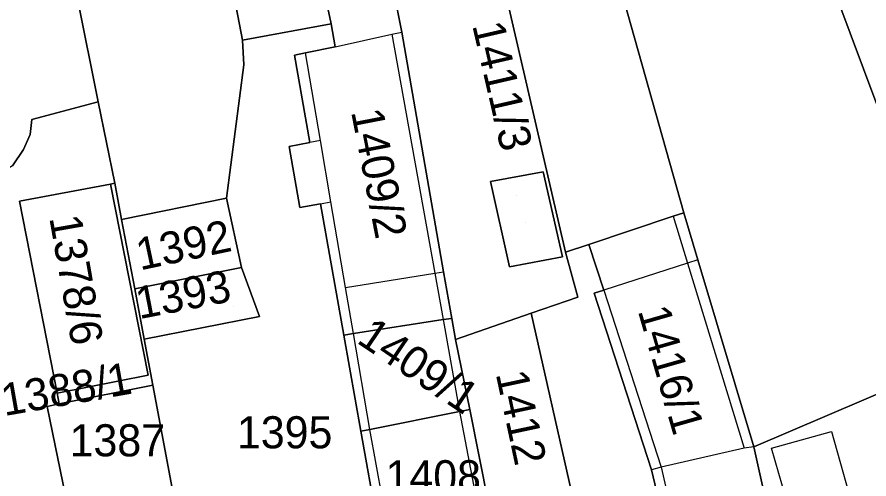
# Model space of a CAD drawing. Extents: x -263943 to -261149, y -1236934 to -1230686.
# Drawn here: x -262919.6 to -262866.5, y -1235263.1 to -1235234.3 of the extents above; entities that cross this region are included whole.
import ezdxf

# ---------------------------------------------------------------- set-up
doc = ezdxf.new("R2010")
doc.units = 0
for name, color, linetype in [('body_kn', 7, 'Continuous'), ('kladpar_druhypozemkov', 7, 'Continuous'), ('kladpar_hranice', 7, 'Continuous'), ('kladpar_parcelnecisla', 7, 'Continuous'), ('kladpar_plochy', 7, 'Continuous'), ('kladpar_sipky', 7, 'Continuous'), ('zappar_hrandruhpozemk', 7, 'Continuous')]:
    doc.layers.add(name, color=color, linetype=linetype)

msp = doc.modelspace()

# ---------------------------------------------------------------- linework, layer by layer
at = {"layer": 'body_kn'}
for p, q in [((-262900.02, -1235234.76), (-262900.02, -1235234.76)), ((-262896.23, -1235235.41), (-262896.23, -1235235.41)), ((-262895.61, -1235235.27), (-262895.61, -1235235.27)), ((-262905.54, -1235235.78), (-262905.54, -1235235.78)), ((-262905.54, -1235235.78), (-262905.54, -1235235.78)), ((-262901.61, -1235236.57), (-262901.61, -1235236.57)), ((-262899.76, -1235236.2), (-262899.76, -1235236.2)), ((-262899.76, -1235236.2), (-262899.76, -1235236.2)), ((-262902.31, -1235236.71), (-262902.31, -1235236.71)), ((-262902.31, -1235236.71), (-262902.31, -1235236.71)), ((-262905.45, -1235237.31), (-262905.45, -1235237.31)), ((-262914.53, -1235239.61), (-262914.53, -1235239.61)), ((-262918.68, -1235240.71), (-262918.68, -1235240.71)), ((-262918.68, -1235240.71), (-262918.68, -1235240.71)), ((-262918.77, -1235241.65), (-262918.77, -1235241.65)), ((-262918.77, -1235241.65), (-262918.77, -1235241.65)), ((-262902.64, -1235242.4), (-262902.64, -1235242.4)), ((-262901.35, -1235242.16), (-262901.35, -1235242.16)), ((-262900.68, -1235242.03), (-262900.68, -1235242.03)), ((-262900.68, -1235242.03), (-262900.68, -1235242.03)), ((-262919.19, -1235242.58), (-262919.19, -1235242.58)), ((-262886.81, -1235243.98), (-262886.81, -1235243.98)), ((-262890.08, -1235244.58), (-262890.08, -1235244.58)), ((-262890.08, -1235244.58), (-262890.08, -1235244.58)), ((-262913.77, -1235244.74), (-262913.77, -1235244.74)), ((-262913.77, -1235244.74), (-262913.77, -1235244.74)), ((-262913.5, -1235244.69), (-262913.5, -1235244.69)), ((-262906.54, -1235245.62), (-262906.54, -1235245.62)), ((-262919.44, -1235245.8), (-262919.44, -1235245.8)), ((-262919.44, -1235245.8), (-262919.44, -1235245.8)), ((-262900.67, -1235245.97), (-262900.67, -1235245.97)), ((-262900.67, -1235245.97), (-262900.67, -1235245.97)), ((-262900.03, -1235245.85), (-262900.03, -1235245.85)), ((-262901.96, -1235246.21), (-262901.96, -1235246.21)), ((-262878.03, -1235246.53), (-262878.03, -1235246.53)), ((-262913.08, -1235246.95), (-262913.08, -1235246.95)), ((-262913.08, -1235246.95), (-262913.08, -1235246.95)), ((-262878.69, -1235246.75), (-262878.69, -1235246.75)), ((-262878.69, -1235246.75), (-262878.69, -1235246.75)), ((-262883.95, -1235248.5), (-262883.95, -1235248.5)), ((-262883.95, -1235248.5), (-262883.95, -1235248.5)), ((-262885.59, -1235249.27), (-262885.59, -1235249.27)), ((-262885.41, -1235248.99), (-262885.41, -1235248.99)), ((-262877.8, -1235249.67), (-262877.8, -1235249.67)), ((-262877.8, -1235249.67), (-262877.8, -1235249.67)), ((-262877.16, -1235249.46), (-262877.16, -1235249.46)), ((-262877.16, -1235249.46), (-262877.16, -1235249.46)), ((-262905.6, -1235249.94), (-262905.6, -1235249.94)), ((-262893.56, -1235250.3), (-262893.56, -1235250.3)), ((-262893.56, -1235250.3), (-262893.56, -1235250.3)), ((-262893.01, -1235250.21), (-262893.01, -1235250.21)), ((-262888.89, -1235249.91), (-262888.89, -1235249.91)), ((-262912.26, -1235251.28), (-262912.26, -1235251.28)), ((-262912.26, -1235251.28), (-262912.26, -1235251.28)), ((-262899.12, -1235251.19), (-262899.12, -1235251.19)), ((-262899.12, -1235251.19), (-262899.12, -1235251.19)), ((-262883.03, -1235251.35), (-262883.03, -1235251.35)), ((-262883.03, -1235251.35), (-262883.03, -1235251.35)), ((-262884.64, -1235251.79), (-262884.64, -1235251.79)), ((-262883.62, -1235251.54), (-262883.62, -1235251.54)), ((-262904.49, -1235253), (-262904.49, -1235253)), ((-262887.54, -1235252.79), (-262887.54, -1235252.79)), ((-262893.04, -1235253.19), (-262893.04, -1235253.19)), ((-262893.04, -1235253.19), (-262893.04, -1235253.19)), ((-262892.5, -1235253.11), (-262892.5, -1235253.11)), ((-262892.5, -1235253.11), (-262892.5, -1235253.11)), ((-262898.63, -1235254.06), (-262898.63, -1235254.06)), ((-262898.63, -1235254.06), (-262898.63, -1235254.06)), ((-262911.67, -1235254.4), (-262911.67, -1235254.4)), ((-262899.22, -1235254.15), (-262899.22, -1235254.15)), ((-262892.27, -1235254.43), (-262892.27, -1235254.43)), ((-262892.27, -1235254.43), (-262892.27, -1235254.43)), ((-262911.42, -1235256.65), (-262911.42, -1235256.65)), ((-262911.13, -1235257.28), (-262911.13, -1235257.28)), ((-262917.09, -1235257.77), (-262917.09, -1235257.77)), ((-262917.72, -1235258.61), (-262917.72, -1235258.61)), ((-262917.72, -1235258.61), (-262917.72, -1235258.61)), ((-262916.96, -1235258.43), (-262916.96, -1235258.43)), ((-262892.01, -1235258.92), (-262892.01, -1235258.92)), ((-262892.01, -1235258.92), (-262892.01, -1235258.92)), ((-262891.38, -1235258.8), (-262891.38, -1235258.8)), ((-262891.38, -1235258.8), (-262891.38, -1235258.8)), ((-262898.16, -1235260.14), (-262898.16, -1235260.14)), ((-262897.61, -1235260.03), (-262897.61, -1235260.03)), ((-262897.61, -1235260.03), (-262897.61, -1235260.03)), ((-262868.84, -1235260.17), (-262868.84, -1235260.17)), ((-262874.27, -1235261.19), (-262874.27, -1235261.19)), ((-262874.27, -1235261.19), (-262874.27, -1235261.19)), ((-262873.68, -1235261.11), (-262873.68, -1235261.11)), ((-262873.68, -1235261.11), (-262873.68, -1235261.11)), ((-262872.57, -1235261.19), (-262872.57, -1235261.19)), ((-262872.57, -1235261.19), (-262872.57, -1235261.19)), ((-262880.04, -1235262.55), (-262880.04, -1235262.55)), ((-262879.45, -1235262.38), (-262879.45, -1235262.38)), ((-262879.45, -1235262.38), (-262879.45, -1235262.38))]:
    msp.add_line(p, q, dxfattribs=at)
at = {"layer": 'kladpar_druhypozemkov'}
for p, q in [((-262896.02, -1235243.67), (-262896.02, -1235243.67)), ((-262887.91, -1235247.11), (-262887.91, -1235247.11)), ((-262909.57, -1235247.92), (-262909.57, -1235247.92)), ((-262915, -1235251.21), (-262915, -1235251.21)), ((-262906.1, -1235252.39), (-262906.1, -1235252.39)), ((-262894.57, -1235254.85), (-262894.57, -1235254.85)), ((-262878.05, -1235255.66), (-262878.05, -1235255.66)), ((-262912.75, -1235257.33), (-262912.75, -1235257.33)), ((-262903.33, -1235259.11), (-262903.33, -1235259.11)), ((-262887.12, -1235259.31), (-262887.12, -1235259.31)), ((-262913.45, -1235260.01), (-262913.45, -1235260.01)), ((-262893.81, -1235262.03), (-262893.81, -1235262.03))]:
    msp.add_line(p, q, dxfattribs=at)
at = {"layer": 'kladpar_hranice'}
msp.add_line((-262901.61, -1235236.57), (-262902.31, -1235236.71), dxfattribs=at)
for points in [[(-262875.27, -1235214.98), (-262884.03, -1235191.59), (-262897.38, -1235155.9), (-262894.15, -1235154.37), (-262879.19, -1235189.8), (-262869.58, -1235212.69), (-262857.41, -1235241.68), (-262864.28, -1235244.4), (-262875.27, -1235214.98)], [(-262873.68, -1235261.11), (-262877.16, -1235249.46), (-262878.03, -1235246.53), (-262885.7, -1235219.32), (-262892.85, -1235194.82), (-262903.06, -1235158.61), (-262897.38, -1235155.9), (-262884.03, -1235191.59), (-262875.27, -1235214.98), (-262864.28, -1235244.4), (-262860.11, -1235255.33), (-262873.68, -1235261.11)], [(-262883.95, -1235248.5), (-262885.41, -1235248.99), (-262892.06, -1235220.25), (-262897.86, -1235196.35), (-262906.2, -1235160.06), (-262903.06, -1235158.61), (-262892.85, -1235194.82), (-262885.7, -1235219.32), (-262878.03, -1235246.53), (-262878.69, -1235246.75), (-262883.95, -1235248.5)], [(-262892.27, -1235254.43), (-262892.5, -1235253.11), (-262893.01, -1235250.21), (-262895.61, -1235235.27), (-262896.12, -1235232.64), (-262902.18, -1235199.66), (-262908.75, -1235161.24), (-262906.2, -1235160.06), (-262897.86, -1235196.35), (-262892.06, -1235220.25), (-262885.41, -1235248.99), (-262884.64, -1235251.79), (-262887.54, -1235252.79), (-262892.27, -1235254.43)], [(-262905.54, -1235235.78), (-262911.51, -1235204.75), (-262915.95, -1235181.01), (-262918.59, -1235165.91), (-262913.58, -1235163.45), (-262906.68, -1235200.51), (-262900.28, -1235233.49), (-262900.02, -1235234.76), (-262905.54, -1235235.78)], [(-262905.54, -1235235.78), (-262905.45, -1235237.31), (-262906.54, -1235245.62), (-262913.08, -1235246.95), (-262913.5, -1235244.69), (-262914.53, -1235239.61), (-262920.93, -1235207.81), (-262928.35, -1235170.33), (-262918.59, -1235165.91), (-262915.95, -1235181.01), (-262911.51, -1235204.75), (-262905.54, -1235235.78)], [(-262918.77, -1235241.65), (-262919.19, -1235242.58), (-262919.87, -1235243.6), (-262920.97, -1235244.28), (-262922.24, -1235244.6), (-262922.84, -1235240.46), (-262927.21, -1235209.94), (-262932.67, -1235172.45), (-262928.35, -1235170.33), (-262920.93, -1235207.81), (-262914.53, -1235239.61), (-262918.68, -1235240.71), (-262918.77, -1235241.65)], [(-262892.5, -1235253.11), (-262893.04, -1235253.19), (-262898.63, -1235254.06), (-262899.22, -1235254.15), (-262900.67, -1235245.97), (-262901.96, -1235246.21), (-262902.64, -1235242.4), (-262901.35, -1235242.16), (-262902.31, -1235236.71), (-262901.61, -1235236.57), (-262899.76, -1235236.2), (-262900.02, -1235234.76), (-262900.28, -1235233.49), (-262896.12, -1235232.64), (-262895.61, -1235235.27), (-262893.01, -1235250.21), (-262892.5, -1235253.11)], [(-262909.92, -1235263.69), (-262911.13, -1235257.28), (-262911.67, -1235254.4), (-262904.49, -1235253), (-262905.6, -1235249.94), (-262906.54, -1235245.62), (-262905.45, -1235237.31), (-262905.54, -1235235.78), (-262900.02, -1235234.76), (-262899.76, -1235236.2), (-262901.61, -1235236.57)], [(-262902.31, -1235236.71), (-262901.35, -1235242.16), (-262902.64, -1235242.4), (-262901.96, -1235246.21), (-262900.67, -1235245.97), (-262899.22, -1235254.15), (-262898.16, -1235260.14), (-262897.15, -1235265.83)], [(-262918.68, -1235240.71), (-262914.53, -1235239.61), (-262913.5, -1235244.69), (-262913.77, -1235244.74), (-262919.44, -1235245.8), (-262917.09, -1235257.77), (-262916.96, -1235258.43), (-262917.72, -1235258.61), (-262916.4, -1235264.99), (-262915.01, -1235271.7), (-262913.59, -1235278.56), (-262911.51, -1235288.67), (-262911.45, -1235288.96), (-262911.31, -1235289.63), (-262916.48, -1235290.06), (-262917.59, -1235284.24), (-262918.02, -1235284.3), (-262918.49, -1235281.73), (-262919.72, -1235275.1)], [(-262919.87, -1235243.6), (-262919.19, -1235242.58), (-262918.77, -1235241.65), (-262918.68, -1235240.71)], [(-262890.08, -1235244.58), (-262886.81, -1235243.98), (-262885.59, -1235249.27), (-262888.89, -1235249.91), (-262890.08, -1235244.58)], [(-262886.81, -1235243.98), (-262890.08, -1235244.58), (-262888.89, -1235249.91), (-262885.59, -1235249.27), (-262886.81, -1235243.98)], [(-262919.44, -1235245.8), (-262913.77, -1235244.74), (-262911.42, -1235256.65), (-262917.09, -1235257.77), (-262919.44, -1235245.8)], [(-262913.77, -1235244.74), (-262913.5, -1235244.69), (-262913.08, -1235246.95), (-262912.26, -1235251.28), (-262911.67, -1235254.4), (-262911.13, -1235257.28), (-262916.96, -1235258.43), (-262917.09, -1235257.77), (-262911.42, -1235256.65), (-262913.77, -1235244.74)], [(-262913.08, -1235246.95), (-262906.54, -1235245.62), (-262905.6, -1235249.94), (-262912.26, -1235251.28), (-262913.08, -1235246.95)], [(-262873.68, -1235261.11), (-262871.37, -1235271.51), (-262877.05, -1235272.8), (-262877.58, -1235272.92), (-262880.04, -1235262.55), (-262883.62, -1235251.54), (-262883.03, -1235251.35), (-262883.95, -1235248.5), (-262878.69, -1235246.75), (-262878.03, -1235246.53), (-262877.16, -1235249.46), (-262873.68, -1235261.11)], [(-262878.57, -1235276.03), (-262883.24, -1235277.06), (-262881.74, -1235283.5), (-262881.44, -1235284.77), (-262886.03, -1235285.11), (-262888.22, -1235274.35), (-262885.96, -1235274.01), (-262884.36, -1235266.29), (-262885.04, -1235263.92), (-262887.54, -1235252.79), (-262884.64, -1235251.79), (-262885.41, -1235248.99), (-262883.95, -1235248.5), (-262883.03, -1235251.35), (-262883.62, -1235251.54), (-262880.04, -1235262.55), (-262877.58, -1235272.92), (-262879, -1235273.24), (-262878.57, -1235276.03)], [(-262912.26, -1235251.28), (-262905.6, -1235249.94), (-262904.49, -1235253), (-262911.67, -1235254.4), (-262912.26, -1235251.28)], [(-262890.12, -1235265.02), (-262890.2, -1235264.64), (-262891.38, -1235258.8), (-262892.27, -1235254.43), (-262887.54, -1235252.79), (-262885.04, -1235263.92), (-262886.9, -1235264.32), (-262890.12, -1235265.02)], [(-262891.38, -1235258.8), (-262892.01, -1235258.92), (-262897.61, -1235260.03), (-262898.16, -1235260.14), (-262899.22, -1235254.15), (-262898.63, -1235254.06), (-262893.04, -1235253.19), (-262892.5, -1235253.11), (-262892.27, -1235254.43), (-262891.38, -1235258.8)], [(-262868.72, -1235283.4), (-262869.24, -1235281.07), (-262871.37, -1235271.51), (-262873.68, -1235261.11), (-262860.11, -1235255.33), (-262850.22, -1235282.02), (-262861, -1235282.8), (-262868.72, -1235283.4)], [(-262917.72, -1235258.61), (-262916.96, -1235258.43), (-262911.13, -1235257.28), (-262909.92, -1235263.69), (-262916.4, -1235264.99), (-262917.72, -1235258.61)], [(-262890.9, -1235264.76), (-262896.56, -1235265.73), (-262897.15, -1235265.83), (-262898.16, -1235260.14), (-262897.61, -1235260.03), (-262892.01, -1235258.92), (-262891.38, -1235258.8), (-262890.2, -1235264.64), (-262890.9, -1235264.76)]]:
    msp.add_lwpolyline(points, dxfattribs=at)
at = {"layer": 'kladpar_plochy'}
for p, q in [((-262892.06, -1235220.25), (-262885.41, -1235248.99)), ((-262895.61, -1235235.27), (-262896.12, -1235232.64)), ((-262905.54, -1235235.78), (-262900.02, -1235234.76)), ((-262900.02, -1235234.76), (-262899.76, -1235236.2)), ((-262893.01, -1235250.21), (-262895.61, -1235235.27)), ((-262905.45, -1235237.31), (-262905.54, -1235235.78)), ((-262901.61, -1235236.57), (-262902.31, -1235236.71)), ((-262899.76, -1235236.2), (-262901.61, -1235236.57)), ((-262902.31, -1235236.71), (-262901.35, -1235242.16)), ((-262906.54, -1235245.62), (-262905.45, -1235237.31)), ((-262901.35, -1235242.16), (-262902.64, -1235242.4)), ((-262902.64, -1235242.4), (-262901.96, -1235246.21)), ((-262886.81, -1235243.98), (-262890.08, -1235244.58)), ((-262885.59, -1235249.27), (-262886.81, -1235243.98)), ((-262890.08, -1235244.58), (-262888.89, -1235249.91)), ((-262905.6, -1235249.94), (-262906.54, -1235245.62)), ((-262901.96, -1235246.21), (-262900.67, -1235245.97)), ((-262900.67, -1235245.97), (-262899.22, -1235254.15)), ((-262888.89, -1235249.91), (-262885.59, -1235249.27)), ((-262885.41, -1235248.99), (-262884.64, -1235251.79)), ((-262904.49, -1235253), (-262905.6, -1235249.94)), ((-262892.5, -1235253.11), (-262893.01, -1235250.21)), ((-262884.64, -1235251.79), (-262887.54, -1235252.79)), ((-262911.67, -1235254.4), (-262904.49, -1235253)), ((-262887.54, -1235252.79), (-262892.27, -1235254.43)), ((-262892.27, -1235254.43), (-262892.5, -1235253.11)), ((-262911.13, -1235257.28), (-262911.67, -1235254.4)), ((-262899.22, -1235254.15), (-262898.16, -1235260.14)), ((-262909.92, -1235263.69), (-262911.13, -1235257.28)), ((-262898.16, -1235260.14), (-262897.15, -1235265.83))]:
    msp.add_line(p, q, dxfattribs=at)
for points in [[(-262875.27, -1235214.98), (-262884.03, -1235191.59), (-262897.38, -1235155.9), (-262894.15, -1235154.37), (-262879.19, -1235189.8), (-262869.58, -1235212.69), (-262857.41, -1235241.68), (-262864.28, -1235244.4)], [(-262873.68, -1235261.11), (-262877.16, -1235249.46), (-262878.03, -1235246.53), (-262885.7, -1235219.32), (-262892.85, -1235194.82), (-262903.06, -1235158.61), (-262897.38, -1235155.9), (-262884.03, -1235191.59), (-262875.27, -1235214.98), (-262864.28, -1235244.4), (-262860.11, -1235255.33)], [(-262883.95, -1235248.5), (-262885.41, -1235248.99), (-262892.06, -1235220.25), (-262897.86, -1235196.35), (-262906.2, -1235160.06), (-262903.06, -1235158.61), (-262892.85, -1235194.82), (-262885.7, -1235219.32), (-262878.03, -1235246.53), (-262878.69, -1235246.75)], [(-262905.54, -1235235.78), (-262911.51, -1235204.75), (-262915.95, -1235181.01), (-262918.59, -1235165.91), (-262913.58, -1235163.45), (-262906.68, -1235200.51), (-262900.28, -1235233.49), (-262900.02, -1235234.76)], [(-262905.54, -1235235.78), (-262905.45, -1235237.31), (-262906.54, -1235245.62), (-262913.08, -1235246.95), (-262913.5, -1235244.69), (-262914.53, -1235239.61), (-262920.93, -1235207.81), (-262928.35, -1235170.33), (-262918.59, -1235165.91), (-262915.95, -1235181.01), (-262911.51, -1235204.75)], [(-262918.77, -1235241.65), (-262919.19, -1235242.58), (-262919.87, -1235243.6), (-262920.97, -1235244.28), (-262922.24, -1235244.6), (-262922.84, -1235240.46), (-262927.21, -1235209.94), (-262932.67, -1235172.45), (-262928.35, -1235170.33), (-262920.93, -1235207.81), (-262914.53, -1235239.61), (-262918.68, -1235240.71)], [(-262892.5, -1235253.11), (-262893.04, -1235253.19), (-262898.63, -1235254.06), (-262899.22, -1235254.15), (-262900.67, -1235245.97), (-262901.96, -1235246.21), (-262902.64, -1235242.4), (-262901.35, -1235242.16), (-262902.31, -1235236.71), (-262901.61, -1235236.57), (-262899.76, -1235236.2), (-262900.02, -1235234.76), (-262900.28, -1235233.49), (-262896.12, -1235232.64), (-262895.61, -1235235.27), (-262893.01, -1235250.21)], [(-262890.08, -1235244.58), (-262886.81, -1235243.98), (-262885.59, -1235249.27), (-262888.89, -1235249.91)], [(-262919.44, -1235245.8), (-262913.77, -1235244.74), (-262911.42, -1235256.65), (-262917.09, -1235257.77)], [(-262913.77, -1235244.74), (-262913.5, -1235244.69), (-262913.08, -1235246.95), (-262912.26, -1235251.28), (-262911.67, -1235254.4), (-262911.13, -1235257.28), (-262916.96, -1235258.43), (-262917.09, -1235257.77), (-262911.42, -1235256.65)], [(-262913.08, -1235246.95), (-262906.54, -1235245.62), (-262905.6, -1235249.94), (-262912.26, -1235251.28)], [(-262873.68, -1235261.11), (-262871.37, -1235271.51), (-262877.05, -1235272.8), (-262877.58, -1235272.92), (-262880.04, -1235262.55), (-262883.62, -1235251.54), (-262883.03, -1235251.35), (-262883.95, -1235248.5), (-262878.69, -1235246.75), (-262878.03, -1235246.53), (-262877.16, -1235249.46)], [(-262878.57, -1235276.03), (-262883.24, -1235277.06), (-262881.74, -1235283.5), (-262881.44, -1235284.77), (-262886.03, -1235285.11), (-262888.22, -1235274.35), (-262885.96, -1235274.01), (-262884.36, -1235266.29), (-262885.04, -1235263.92), (-262887.54, -1235252.79), (-262884.64, -1235251.79), (-262885.41, -1235248.99), (-262883.95, -1235248.5), (-262883.03, -1235251.35), (-262883.62, -1235251.54), (-262880.04, -1235262.55), (-262877.58, -1235272.92), (-262879, -1235273.24)], [(-262912.26, -1235251.28), (-262905.6, -1235249.94), (-262904.49, -1235253), (-262911.67, -1235254.4)], [(-262890.12, -1235265.02), (-262890.2, -1235264.64), (-262891.38, -1235258.8), (-262892.27, -1235254.43), (-262887.54, -1235252.79), (-262885.04, -1235263.92), (-262886.9, -1235264.32)], [(-262891.38, -1235258.8), (-262892.01, -1235258.92), (-262897.61, -1235260.03), (-262898.16, -1235260.14), (-262899.22, -1235254.15), (-262898.63, -1235254.06), (-262893.04, -1235253.19), (-262892.5, -1235253.11), (-262892.27, -1235254.43)], [(-262868.72, -1235283.4), (-262869.24, -1235281.07), (-262871.37, -1235271.51), (-262873.68, -1235261.11), (-262860.11, -1235255.33), (-262850.22, -1235282.02), (-262861, -1235282.8)], [(-262917.72, -1235258.61), (-262916.96, -1235258.43), (-262911.13, -1235257.28), (-262909.92, -1235263.69), (-262916.4, -1235264.99)], [(-262890.9, -1235264.76), (-262896.56, -1235265.73), (-262897.15, -1235265.83), (-262898.16, -1235260.14), (-262897.61, -1235260.03), (-262892.01, -1235258.92), (-262891.38, -1235258.8), (-262890.2, -1235264.64)]]:
    msp.add_lwpolyline(points, close=True, dxfattribs=at)
msp.add_lwpolyline([(-262919.87, -1235243.6), (-262919.19, -1235242.58), (-262918.77, -1235241.65), (-262918.68, -1235240.71), (-262914.53, -1235239.61), (-262913.5, -1235244.69), (-262913.77, -1235244.74), (-262919.44, -1235245.8), (-262917.09, -1235257.77), (-262916.96, -1235258.43), (-262917.72, -1235258.61), (-262916.4, -1235264.99), (-262915.01, -1235271.7), (-262913.59, -1235278.56), (-262911.51, -1235288.67), (-262911.45, -1235288.96), (-262911.31, -1235289.63), (-262916.48, -1235290.06), (-262917.59, -1235284.24), (-262918.02, -1235284.3), (-262918.49, -1235281.73), (-262919.72, -1235275.1)], dxfattribs=at)
at = {"layer": 'kladpar_sipky'}
msp.add_line((-262888.44, -1235245.48), (-262888.44, -1235245.48), dxfattribs=at)
at = {"layer": 'zappar_hrandruhpozemk'}
for p, q in [((-262899.76, -1235236.2), (-262896.23, -1235235.41)), ((-262896.23, -1235235.41), (-262895.61, -1235235.27)), ((-262900.68, -1235242.03), (-262901.35, -1235242.16)), ((-262900.67, -1235245.97), (-262900.03, -1235245.85)), ((-262877.8, -1235249.67), (-262883.03, -1235251.35)), ((-262877.16, -1235249.46), (-262877.8, -1235249.67)), ((-262899.12, -1235251.19), (-262893.56, -1235250.3)), ((-262893.56, -1235250.3), (-262893.01, -1235250.21)), ((-262893.04, -1235253.19), (-262892.01, -1235258.92)), ((-262897.61, -1235260.03), (-262898.63, -1235254.06)), ((-262892.01, -1235258.92), (-262890.9, -1235264.76)), ((-262896.56, -1235265.73), (-262897.61, -1235260.03)), ((-262874.27, -1235261.19), (-262879.45, -1235262.38)), ((-262873.68, -1235261.11), (-262874.27, -1235261.19)), ((-262870.87, -1235267.04), (-262872.57, -1235261.19)), ((-262879.45, -1235262.38), (-262880.04, -1235262.55))]:
    msp.add_line(p, q, dxfattribs=at)
for points in [[(-262896.23, -1235235.41), (-262893.56, -1235250.3), (-262893.04, -1235253.19)], [(-262898.63, -1235254.06), (-262899.12, -1235251.19), (-262900.03, -1235245.85), (-262900.68, -1235242.03), (-262901.61, -1235236.57)], [(-262878.69, -1235246.75), (-262877.8, -1235249.67), (-262874.27, -1235261.19)], [(-262883.03, -1235251.35), (-262879.45, -1235262.38), (-262877.05, -1235272.8)], [(-262872.57, -1235261.19), (-262868.84, -1235260.17), (-262867.22, -1235265.85)]]:
    msp.add_lwpolyline(points, dxfattribs=at)

# ---------------------------------------------------------------- texts
at = {"layer": 'kladpar_parcelnecisla'}
for s, rotation, p in [('1411/3', 283, (-262891.232, -1235234.846)), ('1409/2', 281, (-262898.781, -1235240.226)), ('1378/6', 280, (-262917.591, -1235246.835)), ('1392', 12, (-262911.928, -1235250.129)), ('1393', 11, (-262911.981, -1235253.166)), ('1416/1', 286, (-262880.91, -1235252.634)), ('1409/1', 326, (-262898.497, -1235254.587)), ('1388/1', 10, (-262920.389, -1235259.204)), ('1412', 282, (-262889.762, -1235256.562))]:
    msp.add_text(s, height=2, rotation=rotation, dxfattribs=at).set_placement(p)
for s, p in [('1395', (-262905.888, -1235261.21)), ('1387', (-262916.317, -1235261.71)), ('1408', (-262896.626, -1235263.95))]:
    msp.add_text(s, height=2, dxfattribs=at).set_placement(p)

doc.saveas('drawing.dxf')
